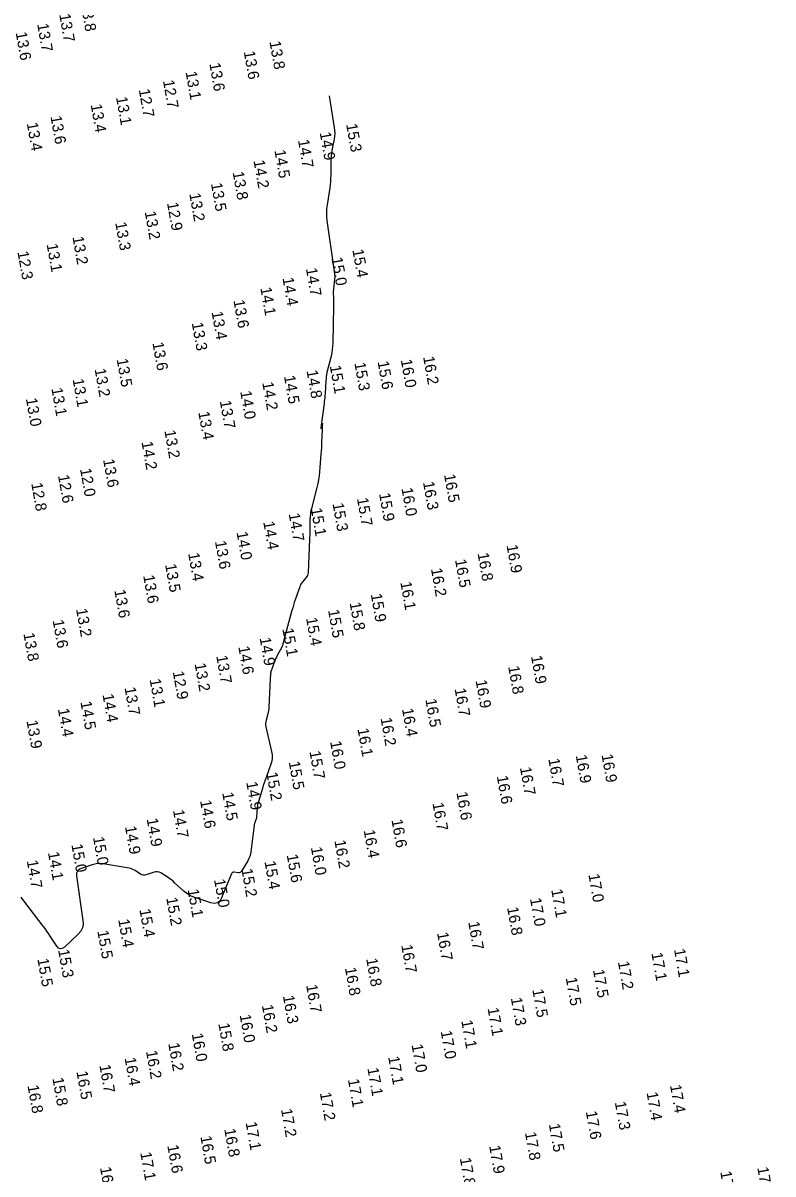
# Model space of a CAD drawing. Extents: x 988130 to 1132882, y 654656 to 841453.
# Drawn here: x 1110066 to 1110404, y 665495 to 666012 of the extents above; entities that cross this region are included whole.
import ezdxf

# ---------------------------------------------------------------- set-up
doc = ezdxf.new("R2010")
doc.units = 0
doc.layers.add('V-TOPO-MAJR', color=7, linetype='Continuous')
doc.layers.add('V-TOPO-SOUN', color=7, linetype='Continuous')

msp = doc.modelspace()

# ---------------------------------------------------------------- linework, layer by layer
at = {"layer": 'V-TOPO-MAJR'}
msp.add_lwpolyline([(1110203.96, 665979.47), (1110206.34, 665965.23), (1110206.49, 665963.95), (1110206.53, 665962.67), (1110206.45, 665961.38), (1110206.26, 665960.1), (1110205.25, 665954.99), (1110205.03, 665953.71), (1110204.87, 665952.42), (1110204.77, 665951.13), (1110204.74, 665949.83), (1110204.72, 665943.82), (1110204.69, 665942.38), (1110204.6, 665940.95), (1110204.46, 665939.53), (1110204.26, 665938.11), (1110203.05, 665930.44), (1110202.84, 665928.69), (1110202.76, 665926.93), (1110202.81, 665925.18), (1110202.99, 665923.43), (1110206.12, 665901.56), (1110206.51, 665898.34), (1110205.87, 665891.39), (1110206, 665888.15), (1110205.99, 665884.9), (1110205.62, 665868.38), (1110205.55, 665866.89), (1110205.4, 665865.41), (1110205.16, 665863.94), (1110204.85, 665862.48), (1110203.04, 665855.06), (1110202.89, 665854.41), (1110202.78, 665853.76), (1110202.72, 665853.8), (1110202.66, 665853.14), (1110202.49, 665850.48), (1110202.44, 665849.82), (1110202.4, 665849.15), (1110202.35, 665848.49), (1110202.31, 665847.83), (1110202.06, 665844.38), (1110202, 665843.59), (1110201.92, 665842.79), (1110201.84, 665842), (1110201.73, 665841.21), (1110200.39, 665831.35), (1110200.22, 665829.97), (1110200.99, 665832.3), (1110200.89, 665830.91), (1110200.82, 665829.52), (1110200.64, 665823.96), (1110200.59, 665822.57), (1110200.52, 665821.18), (1110200.43, 665819.79), (1110200.33, 665818.4), (1110199.67, 665810.38), (1110199.49, 665808.61), (1110199.23, 665806.85), (1110198.89, 665805.1), (1110198.48, 665803.37), (1110196.02, 665793.89), (1110195.91, 665793.45), (1110195.82, 665793), (1110195.74, 665792.55), (1110195.68, 665792.1), (1110195.45, 665789.59), (1110195.4, 665789.13), (1110195.37, 665788.68), (1110195.35, 665788.22), (1110195.34, 665787.76), (1110195.3, 665783.52), (1110195.29, 665782.66), (1110195.27, 665781.8), (1110195.24, 665780.94), (1110195.2, 665780.08), (1110194.52, 665765.04), (1110194.44, 665764.43), (1110194.27, 665763.85), (1110194, 665763.31), (1110193.64, 665762.81), (1110191.99, 665760.88), (1110191.61, 665760.39), (1110191.28, 665759.86), (1110190.99, 665759.3), (1110190.76, 665758.72), (1110188.74, 665752.78), (1110188.35, 665751.58), (1110187.97, 665750.38), (1110187.61, 665749.18), (1110187.26, 665747.97), (1110183.93, 665735.91), (1110183.83, 665735.55), (1110183.74, 665735.19), (1110183.65, 665734.82), (1110183.57, 665734.46), (1110183.25, 665733), (1110183.16, 665732.64), (1110183.04, 665732.29), (1110182.9, 665731.95), (1110182.73, 665731.61), (1110180.65, 665727.73), (1110180.27, 665726.98), (1110179.91, 665726.22), (1110179.59, 665725.45), (1110179.3, 665724.67), (1110177.81, 665720.44), (1110177.73, 665720.18), (1110177.67, 665719.92), (1110177.63, 665719.66), (1110177.61, 665719.39), (1110177.57, 665718.32), (1110177.56, 665718.05), (1110177.55, 665717.79), (1110177.54, 665717.52), (1110177.52, 665717.25), (1110176.88, 665704.59), (1110176.82, 665703.84), (1110176.72, 665703.08), (1110176.59, 665702.34), (1110176.41, 665701.6), (1110175.63, 665698.65), (1110175.49, 665697.92), (1110175.43, 665697.18), (1110175.46, 665696.44), (1110175.58, 665695.7), (1110178.13, 665684.54), (1110178.35, 665683.1), (1110178.37, 665681.67), (1110178.18, 665680.26), (1110177.78, 665678.86), (1110175.65, 665672.92), (1110175.22, 665671.7), (1110174.8, 665670.48), (1110174.4, 665669.26), (1110174.02, 665668.03), (1110172.19, 665662.1), (1110171.99, 665661.36), (1110171.83, 665660.62), (1110171.72, 665659.88), (1110171.64, 665659.12), (1110171.38, 665655.22), (1110171.34, 665654.89), (1110171.28, 665654.57), (1110171.2, 665654.25), (1110171.09, 665653.94), (1110170.61, 665652.71), (1110170.5, 665652.4), (1110170.41, 665652.08), (1110170.34, 665651.76), (1110170.29, 665651.43), (1110168.76, 665639.44), (1110168.57, 665638.39), (1110168.28, 665637.38), (1110167.89, 665636.41), (1110167.39, 665635.47), (1110164.59, 665630.75), (1110164.32, 665630.41), (1110163.99, 665630.18), (1110163.61, 665630.06), (1110163.17, 665630.06), (1110161.31, 665630.29), (1110160.88, 665630.28), (1110160.52, 665630.16), (1110160.24, 665629.91), (1110160.03, 665629.53), (1110155.61, 665618.72), (1110154.81, 665617.35), (1110153.75, 665616.52), (1110152.44, 665616.25), (1110150.87, 665616.53), (1110143.16, 665619.07), (1110141.97, 665619.53), (1110140.85, 665620.11), (1110139.8, 665620.81), (1110138.82, 665621.63), (1110134.53, 665625.6), (1110133.83, 665626.22), (1110133.11, 665626.81), (1110132.36, 665627.36), (1110131.59, 665627.89), (1110128.33, 665629.99), (1110127.6, 665630.37), (1110126.84, 665630.55), (1110126.06, 665630.55), (1110125.26, 665630.35), (1110121.75, 665629.11), (1110121.07, 665628.94), (1110120.41, 665628.94), (1110119.77, 665629.1), (1110119.15, 665629.43), (1110116.7, 665631.05), (1110116.08, 665631.42), (1110115.43, 665631.71), (1110114.74, 665631.94), (1110114.04, 665632.1), (1110102.34, 665634.05), (1110101.08, 665634.18), (1110099.83, 665634.16), (1110098.6, 665633.99), (1110097.38, 665633.66), (1110092.52, 665632.03), (1110091.48, 665631.51), (1110090.79, 665630.78), (1110090.44, 665629.83), (1110090.45, 665628.67), (1110093.3, 665608.64), (1110093.36, 665606.87), (1110093.01, 665605.24), (1110092.26, 665603.75), (1110091.11, 665602.41), (1110084.96, 665596.62), (1110084, 665595.95), (1110083.1, 665595.79), (1110082.27, 665596.16), (1110081.5, 665597.04), (1110078.54, 665601.59), (1110077.79, 665602.72), (1110077.02, 665603.84), (1110076.23, 665604.94), (1110075.41, 665606.03), (1110067.08, 665616.9), (1110065.5, 665619.12)], dxfattribs=at)

# ---------------------------------------------------------------- texts
at = {"layer": 'V-TOPO-SOUN'}
for s, p in [('13.8 ', (1110092.22, 666020.96)), ('13.7 ', (1110082.6, 666016.15)), ('13.6 ', (1110063, 666007.96)), ('13.7 ', (1110072.68, 666011.77)), ('13.8 ', (1110177.15, 666003.88)), ('13.6 ', (1110165.57, 665999.41)), ('13.6 ', (1110150.1, 665994.07)), ('12.7 ', (1110129.25, 665986.32)), ('13.1 ', (1110139.42, 665990.25)), ('12.7 ', (1110118.35, 665982.34)), ('13.1 ', (1110108.15, 665978.85)), ('13.4 ', (1110096.74, 665975.54)), ('13.4 ', (1110067.99, 665967.21)), ('13.6 ', (1110078.66, 665970.25)), ('15.3 ', (1110211.63, 665966.72)), ('14.9 ', (1110199.74, 665962.99)), ('14.7 ', (1110189.97, 665959.58)), ('14.2 ', (1110169.97, 665950.35)), ('14.5 ', (1110179.38, 665954.97)), ('13.8 ', (1110160.58, 665945.17)), ('13.5 ', (1110150.83, 665940.08)), ('13.2 ', (1110141.09, 665935.5)), ('12.9 ', (1110131.07, 665931.34)), ('13.2 ', (1110121.05, 665927.34)), ('13.3 ', (1110107.78, 665922.43)), ('13.2 ', (1110088.55, 665916)), ('12.3 ', (1110063.8, 665909.34)), ('13.1 ', (1110076.93, 665912.72)), ('15.4 ', (1110214.45, 665910.22)), ('15.0 ', (1110205.01, 665906.61)), ('14.7 ', (1110193.52, 665901.85)), ('14.1 ', (1110173.04, 665893.15)), ('14.4 ', (1110183, 665897.55)), ('13.6 ', (1110160.95, 665887.49)), ('13.4 ', (1110151.11, 665882.32)), ('13.3 ', (1110142.21, 665877.33)), ('13.6 ', (1110124.51, 665868.41)), ('16.2 ', (1110246.26, 665862.06)), ('13.5 ', (1110108.42, 665861.04)), ('15.1 ', (1110204.29, 665858.01)), ('15.3 ', (1110215.35, 665859.33)), ('15.6 ', (1110225.78, 665859.91)), ('16.0 ', (1110236.22, 665860.72)), ('13.1 ', (1110088.62, 665852.01)), ('13.2 ', (1110098.51, 665856.56)), ('14.5 ', (1110183.68, 665853.45)), ('14.8 ', (1110193.82, 665855.87)), ('13.1 ', (1110079.07, 665847.91)), ('14.0 ', (1110163.98, 665846.54)), ('14.2 ', (1110173.9, 665850.55)), ('13.0 ', (1110067.6, 665843.29)), ('13.7 ', (1110154.81, 665842.23)), ('13.4 ', (1110145.13, 665837.24)), ('13.2 ', (1110129.88, 665828.89)), ('14.2 ', (1110119.6, 665823.78)), ('13.6 ', (1110102.32, 665815.87)), ('12.0 ', (1110091.95, 665811.7)), ('12.8 ', (1110070.01, 665805.18)), ('12.6 ', (1110082.03, 665808.78)), ('16.3 ', (1110246.2, 665805.72)), ('16.5 ', (1110255.66, 665809.11)), ('15.9 ', (1110226.43, 665800.6)), ('16.0 ', (1110236.54, 665802.94)), ('15.3 ', (1110205.51, 665796.12)), ('15.7 ', (1110216.49, 665798.41)), ('14.7 ', (1110185.79, 665791.53)), ('15.1 ', (1110195.74, 665793.87)), ('14.4 ', (1110174.34, 665787.84)), ('13.6 ', (1110152.63, 665779.1)), ('14.0 ', (1110162.34, 665783.19)), ('16.9 ', (1110283.78, 665777.31)), ('13.5 ', (1110130.2, 665768.7)), ('13.4 ', (1110140.57, 665773.7)), ('16.5 ', (1110260.6, 665770.81)), ('16.8 ', (1110270.75, 665773.68)), ('13.6 ', (1110120.35, 665763.68)), ('16.2 ', (1110249.78, 665766.78)), ('16.1 ', (1110236.01, 665760.71)), ('13.6 ', (1110107.38, 665757.13)), ('15.9 ', (1110222.71, 665755.31)), ('13.2 ', (1110090.17, 665748.64)), ('15.5 ', (1110203.5, 665748.16)), ('15.8 ', (1110213.19, 665751.46)), ('13.6 ', (1110079.64, 665743.56)), ('15.4 ', (1110193.61, 665744.58)), ('13.8 ', (1110066.48, 665737.65)), ('15.1 ', (1110182.93, 665739.82)), ('14.9 ', (1110172.72, 665735.66)), ('13.7 ', (1110153.21, 665727.55)), ('14.6 ', (1110163.14, 665731.69)), ('16.9 ', (1110294.78, 665727.46)), ('13.2 ', (1110143.48, 665724.05)), ('16.8 ', (1110284.5, 665722.83)), ('13.1 ', (1110123.24, 665717.01)), ('12.9 ', (1110133.65, 665720.47)), ('13.7 ', (1110111.97, 665713.28)), ('16.7 ', (1110260.41, 665712.79)), ('16.9 ', (1110269.85, 665716.53)), ('14.5 ', (1110092.12, 665706.88)), ('14.4 ', (1110102.05, 665710.21)), ('16.5 ', (1110247.26, 665708.01)), ('14.4 ', (1110082, 665703.67)), ('16.4 ', (1110236.76, 665703.75)), ('13.9 ', (1110067.88, 665698.35)), ('16.2 ', (1110227.12, 665699.57)), ('16.1 ', (1110216.73, 665694.77)), ('16.0 ', (1110204.42, 665689.03)), ('15.7 ', (1110195.13, 665684.59)), ('16.7 ', (1110302.58, 665681.22)), ('16.9 ', (1110314.91, 665682.79)), ('16.9 ', (1110326.5, 665683.12)), ('15.5 ', (1110185.81, 665679.9)), ('16.7 ', (1110289.8, 665677.36)), ('14.9 ', (1110166.7, 665670.71)), ('15.2 ', (1110175.75, 665674.97)), ('16.6 ', (1110279.39, 665673.43)), ('14.5 ', (1110155.89, 665665.98)), ('16.6 ', (1110261.22, 665666.15)), ('14.6 ', (1110145.95, 665662.44)), ('16.7 ', (1110250.48, 665661.33)), ('14.7 ', (1110133.74, 665658.15)), ('14.9 ', (1110112.15, 665650.81)), ('14.9 ', (1110121.92, 665654.28)), ('16.6 ', (1110232.02, 665653.81)), ('15.0 ', (1110097.78, 665645.96)), ('16.2 ', (1110206.35, 665644.48)), ('16.4 ', (1110219.52, 665649.14)), ('15.0 ', (1110088.06, 665642.7)), ('16.0 ', (1110195.77, 665641.41)), ('14.7 ', (1110067.98, 665635.44)), ('14.1 ', (1110077.52, 665639.15)), ('15.4 ', (1110174.91, 665635.06)), ('15.6 ', (1110184.9, 665638.09)), ('15.2 ', (1110164.55, 665631.62)), ('17.0 ', (1110320.6, 665629.27)), ('15.0 ', (1110152.23, 665626.91)), ('15.2 ', (1110130.72, 665618.7)), ('15.1 ', (1110140.33, 665622.44)), ('17.1 ', (1110303.88, 665622.39)), ('15.4 ', (1110118.66, 665613.49)), ('16.8 ', (1110284.02, 665614.36)), ('17.0 ', (1110294.32, 665618.45)), ('15.4 ', (1110109.13, 665608.93)), ('15.5 ', (1110099.72, 665603.83)), ('16.7 ', (1110252.54, 665603)), ('16.7 ', (1110266.53, 665607.83)), ('15.3 ', (1110082.09, 665595.28)), ('16.7 ', (1110236.43, 665597.42)), ('17.1 ', (1110348.94, 665593.87)), ('17.1 ', (1110359.1, 665595.56)), ('15.5 ', (1110072.76, 665591.26)), ('16.8 ', (1110220.65, 665591.33)), ('17.2 ', (1110333.86, 665589.97)), ('16.8 ', (1110211.08, 665587.22)), ('17.5 ', (1110310.41, 665582.71)), ('17.5 ', (1110322.67, 665586.3)), ('16.7 ', (1110193.64, 665579.49)), ('17.5 ', (1110295.37, 665577.46)), ('16.3 ', (1110183.19, 665574.61)), ('17.3 ', (1110285.7, 665573.66)), ('16.2 ', (1110173.73, 665570.43)), ('17.1 ', (1110275.24, 665569.1)), ('15.8 ', (1110154.14, 665562.19)), ('16.0 ', (1110163.74, 665566.06)), ('17.1 ', (1110263.43, 665563.46)), ('16.0 ', (1110142.21, 665557.57)), ('17.0 ', (1110254.15, 665558.73)), ('16.2 ', (1110131.61, 665553.26)), ('17.0 ', (1110241.06, 665552.66)), ('16.4 ', (1110112, 665546.69)), ('16.2 ', (1110121.62, 665549.79)), ('17.1 ', (1110230.53, 665547.21)), ('16.7 ', (1110100.65, 665543.45)), ('17.1 ', (1110221.2, 665542.08)), ('15.8 ', (1110079.52, 665537.61)), ('16.5 ', (1110090.34, 665540.56)), ('17.1 ', (1110212.43, 665537.05)), ('16.8 ', (1110068.34, 665534.26)), ('17.2 ', (1110199.81, 665531.01)), ('17.4 ', (1110346.76, 665531.1)), ('17.4 ', (1110357.29, 665534.44)), ('17.3 ', (1110332.47, 665526.81)), ('17.2 ', (1110182.33, 665523.61)), ('17.6 ', (1110319.43, 665522.57)), ('17.1 ', (1110166.42, 665517.7)), ('17.5 ', (1110302.8, 665516.93)), ('16.5 ', (1110146.08, 665511.42)), ('16.8 ', (1110156.81, 665514.7)), ('17.8 ', (1110292.06, 665513.14)), ('16.6 ', (1110131.2, 665507.35)), ('17.9 ', (1110275.95, 665507.12)), ('17.1 ', (1110119.04, 665504.13)), ('17.8 ', (1110262.77, 665501.59)), ('16.7 ', (1110100.93, 665497.44)), ('17.3 ', (1110379.9, 665495.53)), ('17.5 ', (1110396.54, 665497.43))]:
    msp.add_text(s, height=5, rotation=280, dxfattribs=at).set_placement(p)

doc.saveas('drawing.dxf')
